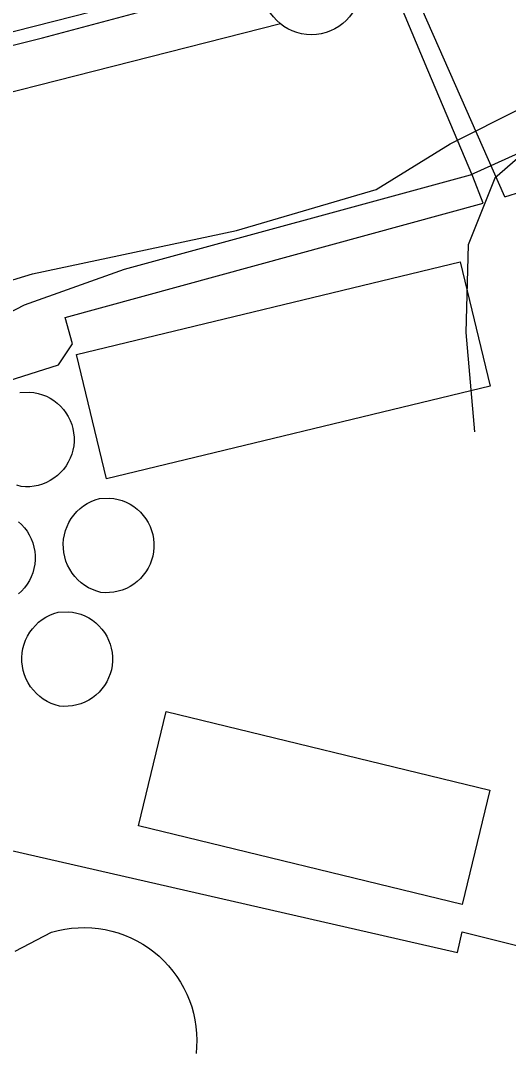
# Model space of a CAD drawing. Extents: x 3625074 to 3663148, y 511451 to 537151.
# Drawn here: x 3640863 to 3641111, y 517789 to 518313 of the extents above; entities that cross this region are included whole.
import ezdxf

# ---------------------------------------------------------------- set-up
doc = ezdxf.new("R2010")
doc.units = 0
for name, color, linetype in [('V-BLDG-OTLN', 7, 'Continuous'), ('V-DOMW-TANK', 7, 'Continuous'), ('V-FLOD-BASE', 7, 'Continuous'), ('V-LEVE-TOET', 7, 'Continuous'), ('V-ROAD-CNTR', 7, 'Continuous'), ('V-SITE-OTLN', 7, 'Continuous'), ('V-SURV-LINE', 7, 'Continuous'), ('V-UTIL-LINE', 7, 'Continuous')]:
    doc.layers.add(name, color=color, linetype=linetype)

msp = doc.modelspace()

# ---------------------------------------------------------------- linework, layer by layer
at = {"layer": 'V-BLDG-OTLN'}
for points in [[(3640891.32, 518143.32), (3641086.43, 518190.47), (3641101.71, 518127.24), (3640906.6, 518080.09)], [(3640936.97, 517961.65), (3641101.63, 517921.72), (3641087.52, 517863.56), (3640922.87, 517903.5)]]:
    msp.add_lwpolyline(points, close=True, dxfattribs=at)
at = {"layer": 'V-DOMW-TANK'}
for points in [[(3640862.43, 518124.06), (3640867.52, 518124.22), (3640869.71, 518123.98), (3640871.86, 518123.54), (3640873.97, 518122.91), (3640876.02, 518122.09), (3640877.98, 518121.08), (3640879.83, 518119.9), (3640881.58, 518118.56), (3640883.19, 518117.06), (3640884.66, 518115.42), (3640885.98, 518113.66), (3640887.13, 518111.78), (3640888.1, 518109.81), (3640888.89, 518107.75), (3640889.49, 518105.63), (3640889.89, 518103.47), (3640890.09, 518101.28), (3640890.1, 518099.08), (3640889.9, 518096.88), (3640889.5, 518094.72), (3640888.91, 518092.6), (3640888.12, 518090.54), (3640887.15, 518088.56), (3640886, 518086.68), (3640884.69, 518084.91), (3640883.23, 518083.27), (3640881.61, 518081.77), (3640879.87, 518080.42), (3640878.02, 518079.24), (3640876.06, 518078.23), (3640874.02, 518077.41), (3640871.91, 518076.77), (3640869.75, 518076.33), (3640867.56, 518076.09), (3640865.36, 518076.05), (3640863.17, 518076.21), (3640860.98, 518076.81)], [(3640861.78, 518058.28), (3640863.4, 518056.79), (3640864.87, 518055.15), (3640866.18, 518053.38), (3640867.33, 518051.51), (3640868.31, 518049.53), (3640869.1, 518047.48), (3640869.7, 518045.36), (3640870.1, 518043.19), (3640870.3, 518041), (3640870.3, 518038.8), (3640870.1, 518036.6), (3640869.71, 518034.44), (3640869.11, 518032.32), (3640868.33, 518030.26), (3640867.36, 518028.29), (3640866.21, 518026.41), (3640864.9, 518024.64), (3640863.43, 518022.99), (3640861.82, 518021.5)], [(3640860.15, 517839.7), (3640878.66, 517849.34), (3640881.98, 517850.23), (3640885.36, 517850.91), (3640888.76, 517851.39), (3640892.19, 517851.67), (3640895.64, 517851.73), (3640899.07, 517851.6), (3640902.5, 517851.26), (3640905.9, 517850.71), (3640909.26, 517849.96), (3640912.56, 517849.01), (3640915.81, 517847.86), (3640918.98, 517846.53), (3640922.06, 517845), (3640925.05, 517843.29), (3640927.93, 517841.41), (3640930.7, 517839.36), (3640933.33, 517837.14), (3640935.83, 517834.77), (3640938.18, 517832.26), (3640940.38, 517829.61), (3640942.41, 517826.84), (3640944.27, 517823.94), (3640945.96, 517820.94), (3640947.47, 517817.85), (3640948.78, 517814.67), (3640949.91, 517811.41), (3640950.83, 517808.1), (3640951.56, 517804.73), (3640952.08, 517801.33), (3640952.4, 517797.91), (3640952.52, 517794.47), (3640952.42, 517791.03), (3640952.12, 517787.6)]]:
    msp.add_lwpolyline(points, dxfattribs=at)
for points in [[(3640908.14, 518070.3), (3640910.33, 518070.06), (3640912.49, 518069.62), (3640914.6, 518068.99), (3640916.64, 518068.17), (3640918.6, 518067.17), (3640920.46, 518065.99), (3640922.2, 518064.65), (3640923.82, 518063.15), (3640925.29, 518061.51), (3640926.6, 518059.74), (3640927.75, 518057.87), (3640928.73, 518055.89), (3640929.52, 518053.84), (3640930.12, 518051.72), (3640930.52, 518049.55), (3640930.72, 518047.36), (3640930.72, 518045.16), (3640930.52, 518042.97), (3640930.12, 518040.8), (3640929.53, 518038.68), (3640928.75, 518036.62), (3640927.78, 518034.65), (3640926.63, 518032.77), (3640925.32, 518031), (3640923.85, 518029.36), (3640922.24, 518027.86), (3640920.5, 518026.51), (3640918.64, 518025.33), (3640916.68, 518024.32), (3640914.64, 518023.49), (3640912.54, 518022.86), (3640910.38, 518022.42), (3640908.19, 518022.17), (3640905.99, 518022.13), (3640903.79, 518022.29), (3640901.61, 518022.89), (3640899.5, 518023.69), (3640897.46, 518024.68), (3640895.52, 518025.85), (3640893.7, 518027.19), (3640892.01, 518028.7), (3640890.47, 518030.35), (3640889.08, 518032.14), (3640887.87, 518034.05), (3640886.83, 518036.07), (3640885.99, 518038.16), (3640885.34, 518040.33), (3640884.89, 518042.55), (3640884.65, 518044.8), (3640884.62, 518047.06), (3640884.79, 518049.32), (3640885.17, 518051.55), (3640885.75, 518053.73), (3640886.53, 518055.86), (3640887.5, 518057.9), (3640888.66, 518059.85), (3640889.99, 518061.67), (3640891.48, 518063.38), (3640893.12, 518064.93), (3640894.9, 518066.33), (3640896.8, 518067.56), (3640898.8, 518068.61), (3640900.89, 518069.48), (3640903.06, 518070.14)], [(3640887.07, 518012.45), (3640889.26, 518012.21), (3640891.42, 518011.77), (3640893.53, 518011.14), (3640895.57, 518010.32), (3640897.53, 518009.32), (3640899.39, 518008.14), (3640901.14, 518006.79), (3640902.75, 518005.3), (3640904.22, 518003.66), (3640905.54, 518001.89), (3640906.68, 518000.02), (3640907.66, 517998.04), (3640908.45, 517995.99), (3640909.04, 517993.87), (3640909.45, 517991.7), (3640909.65, 517989.51), (3640909.65, 517987.31), (3640909.45, 517985.11), (3640909.06, 517982.95), (3640908.46, 517980.83), (3640907.68, 517978.77), (3640906.71, 517976.8), (3640905.56, 517974.91), (3640904.25, 517973.15), (3640902.78, 517971.51), (3640901.17, 517970.01), (3640899.43, 517968.66), (3640897.57, 517967.48), (3640895.61, 517966.47), (3640893.58, 517965.64), (3640891.46, 517965.01), (3640889.31, 517964.57), (3640887.12, 517964.32), (3640884.92, 517964.28), (3640882.72, 517964.44), (3640880.54, 517965.04), (3640878.42, 517965.84), (3640876.39, 517966.83), (3640874.45, 517968), (3640872.63, 517969.34), (3640870.94, 517970.85), (3640869.4, 517972.5), (3640868.02, 517974.29), (3640866.8, 517976.2), (3640865.77, 517978.21), (3640864.92, 517980.31), (3640864.27, 517982.48), (3640863.82, 517984.7), (3640863.58, 517986.95), (3640863.54, 517989.21), (3640863.72, 517991.47), (3640864.1, 517993.7), (3640864.68, 517995.88), (3640865.46, 517998.01), (3640866.43, 518000.05), (3640867.59, 518001.99), (3640868.92, 518003.83), (3640870.41, 518005.53), (3640872.05, 518007.08), (3640873.83, 518008.48), (3640875.73, 518009.71), (3640877.73, 518010.76), (3640879.82, 518011.63), (3640881.99, 518012.29)]]:
    msp.add_lwpolyline(points, close=True, dxfattribs=at)
at = {"layer": 'V-FLOD-BASE'}
msp.add_lwpolyline([(3639840.14, 518180.69), (3639920.22, 518105.99), (3639930.61, 518099.18), (3639947.43, 518089.75), (3639966.74, 518081.88), (3639976.48, 518080.79), (3639989.49, 518080.42), (3640215.83, 518140.75), (3640493.68, 518209.39), (3640874.01, 518304.42), (3640950.28, 518325.05), (3640996.26, 518339.22), (3641036.55, 518353.54), (3641226.91, 518436.86), (3641384.54, 518513.79)], dxfattribs=at)
at = {"layer": 'V-LEVE-TOET'}
msp.add_lwpolyline([(3640819.33, 518169.28), (3640868.91, 518184.45), (3640972.74, 518206.37), (3641043.76, 518227.34), (3641081.33, 518250.57), (3641118.21, 518269.11), (3641160.62, 518290.51), (3641199.28, 518305.61), (3641249.59, 518333.19)], dxfattribs=at)
at = {"layer": 'V-ROAD-CNTR'}
msp.add_lwpolyline([(3641357.52, 518318.14), (3641327.2, 518323.17), (3641264.24, 518316.23), (3641183.99, 518289.07), (3641138.62, 518263.13), (3641104.05, 518233.07), (3641090.59, 518199.18), (3641089.33, 518154.61), (3641093.83, 518104.05)], dxfattribs=at)
at = {"layer": 'V-SITE-OTLN'}
msp.add_lwpolyline([(3640823.84, 518147.39), (3640864.96, 518168.58), (3640915.76, 518186.7), (3641091.75, 518234.8), (3641141.29, 518257.15), (3641216.34, 518292.74), (3641270.05, 518314.97)], dxfattribs=at)
at = {"layer": 'V-SURV-LINE'}
for points in [[(3639964.22, 518080.1), (3640987.76, 518340.68)], [(3640995.16, 518311.6), (3639971.62, 518051.03)]]:
    msp.add_lwpolyline(points, dxfattribs=at)
msp.add_circle((3641010.82, 518331.07), 25, dxfattribs=at)
at = {"layer": 'V-UTIL-LINE'}
for points in [[(3641109.23, 518223.52), (3641058.67, 518338.17), (3641057.18, 518341.65)], [(3640772.54, 517963.95), (3640816.91, 518117.46), (3640882.16, 518138.14), (3640889.35, 518148.8), (3640885.49, 518162.16), (3641098.09, 518220.28), (3641092.91, 518233.94), (3641070.06, 518288.12), (3641049.23, 518337.88)], [(3641109.23, 518223.52), (3641212.9, 518256.23), (3641309.45, 518235.33)], [(3640760.57, 517930.08), (3640756.62, 517914.12), (3641085.07, 517839.12), (3641087.46, 517849.54), (3641147.14, 517834.57), (3641156.88, 517832.9), (3641161.07, 517832.78), (3641228.39, 517816.19), (3641227.53, 517810.63), (3641264.35, 517802.6), (3641420.07, 518239.86), (3641423.03, 518248.18)]]:
    msp.add_lwpolyline(points, dxfattribs=at)

doc.saveas('drawing.dxf')
